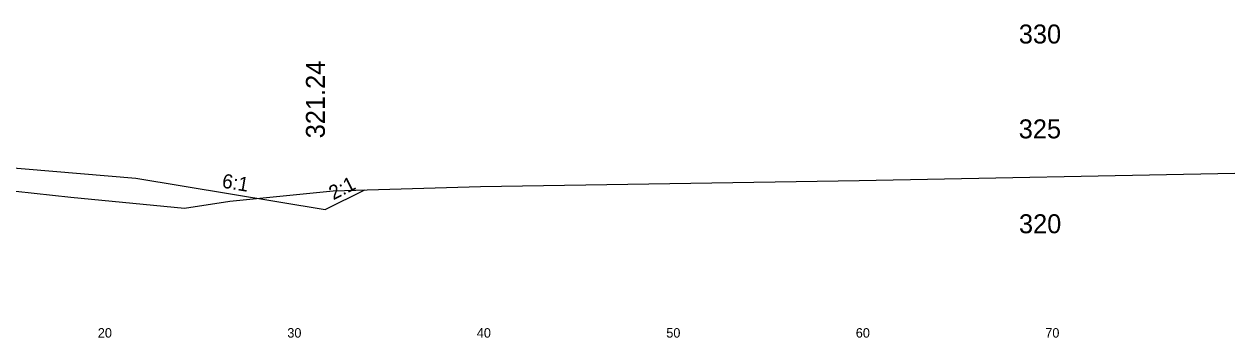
# Model space of a CAD drawing. Extents: x 1000 to 1162, y 999 to 8520.
# Drawn here: x 1096.1 to 1160, y 8174.5 to 8191 of the extents above; entities that cross this region are included whole.
import ezdxf

# ---------------------------------------------------------------- set-up
doc = ezdxf.new("R2010")
doc.units = 0
for name, color, linetype in [('Level 11', 7, 'Continuous'), ('Level 32', 7, 'Continuous'), ('Level 33', 7, 'Continuous'), ('Level 56', 7, 'Continuous'), ('Level 6', 7, 'Continuous'), ('Level 60', 7, 'Continuous'), ('Level 7', 7, 'Continuous')]:
    doc.layers.add(name, color=color, linetype=linetype)

msp = doc.modelspace()

# ---------------------------------------------------------------- linework, layer by layer
at = {"layer": 'Level 6'}
msp.add_line((1094, 8183.577), (1102, 8182.91), dxfattribs=at)
at = {"layer": 'Level 60'}
for p, q in [((1140.176, 8182.782), (1160, 8183.166)), ((1092.63, 8182.544), (1098.572, 8181.909)), ((1112.42, 8182.244), (1120.197, 8182.456)), ((1120.197, 8182.456), (1140.176, 8182.782)), ((1098.572, 8181.909), (1104.574, 8181.327)), ((1104.574, 8181.327), (1106.975, 8181.691)), ((1106.975, 8181.691), (1112.42, 8182.244))]:
    msp.add_line(p, q, dxfattribs=at)
at = {"layer": 'Level 7'}
for p, q in [((1102, 8182.91), (1112, 8181.244)), ((1112, 8181.244), (1114.093, 8182.29))]:
    msp.add_line(p, q, dxfattribs=at)

# ---------------------------------------------------------------- texts
at = {"layer": 'Level 11'}
for s, p in [(' 330', (1148.232, 8190)), (' 325', (1148.228, 8185)), (' 320', (1148.24, 8180))]:
    msp.add_text(s, height=1, dxfattribs=at).set_placement(p)
at = {"layer": 'Level 32'}
for s, rotation, p in [('6:1', 350.53768, (1106.517, 8182.411)), ('2:1', 26.56505, (1112.427, 8181.737))]:
    msp.add_text(s, height=0.75, rotation=rotation, dxfattribs=at).set_placement(p)
at = {"layer": 'Level 33'}
msp.add_text('321.24', height=1, rotation=90, dxfattribs=at).set_placement((1111.983, 8185.004))
at = {"layer": 'Level 56'}
for s, p in [('20', (1100, 8174.5)), ('30', (1110, 8174.5)), ('40', (1120, 8174.5)), ('50', (1130, 8174.5)), ('60', (1140, 8174.5)), ('70', (1150, 8174.5))]:
    msp.add_text(s, height=0.5, dxfattribs=at).set_placement(p)

doc.saveas('drawing.dxf')
